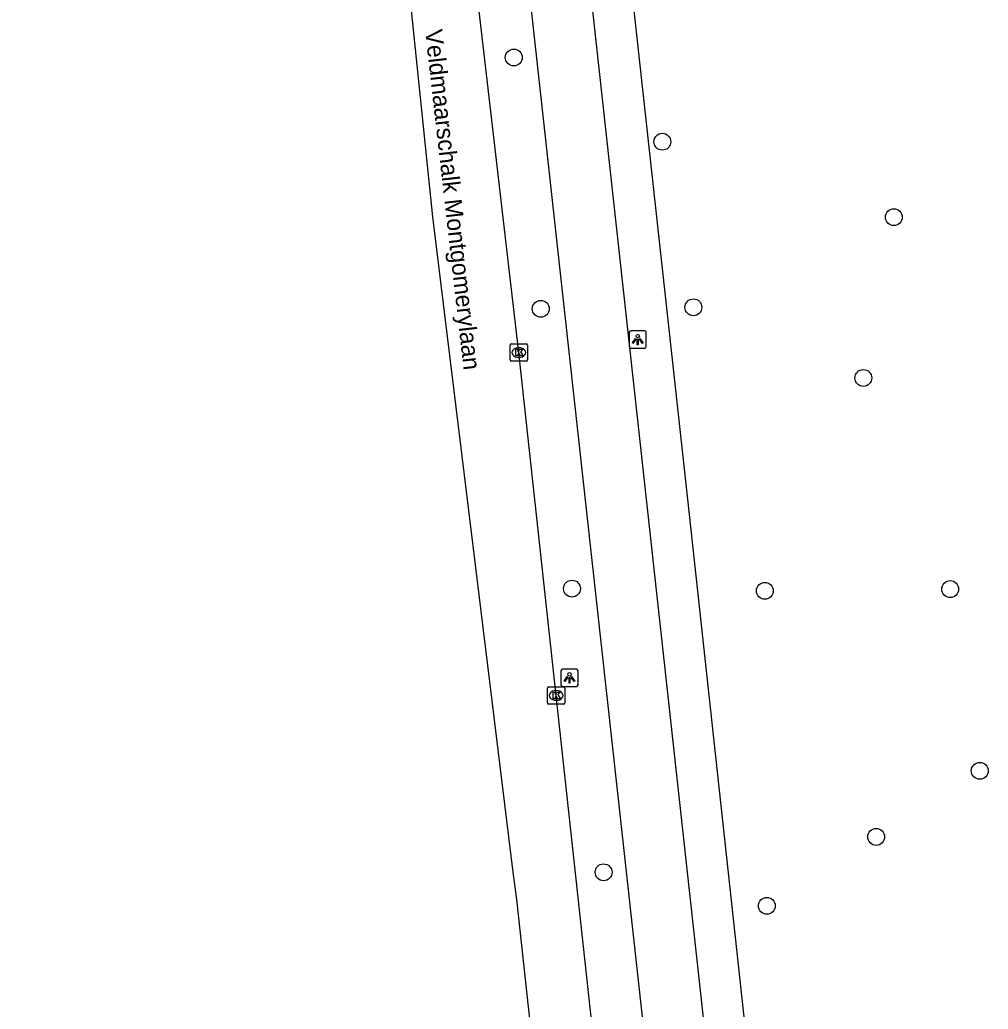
# Model space of a CAD drawing. Extents: x 161253 to 161848, y 384872 to 385383.
# Drawn here: x 161266 to 161322.1, y 384938.3 to 384995.7 of the extents above; entities that cross this region are included whole.
import ezdxf

# ---------------------------------------------------------------- set-up
doc = ezdxf.new("R2010")
doc.units = 0
for name, color, linetype in [('IMGEO_Boom', 7, 'Continuous'), ('IMGEO_Fietspad_gesloten', 7, 'Continuous'), ('IMGEO_Kolk', 7, 'Continuous'), ('IMGEO_Lichtpunt', 7, 'Continuous'), ('IMGEO_Openbare_ruimte_label', 7, 'Continuous'), ('IMGEO_OVBaan_gesloten', 7, 'Continuous'), ('IMGEO_Voetpad_open', 7, 'Continuous')]:
    doc.layers.add(name, color=color, linetype=linetype)

msp = doc.modelspace()

# ---------------------------------------------------------------- linework, layer by layer
at = {"layer": 'IMGEO_Boom'}
for centre in [(161294.607, 384993.498), (161303.217, 384988.619), (161316.632, 384984.247), (161296.171, 384978.931), (161305.015, 384979.023), (161314.862, 384974.927), (161297.98, 384962.719), (161319.896, 384962.694), (161309.152, 384962.595), (161321.608, 384952.16), (161315.604, 384948.334), (161299.814, 384946.281), (161309.27, 384944.341)]:
    msp.add_circle(centre, 0.489, dxfattribs=at)
at = {"layer": 'IMGEO_Fietspad_gesloten'}
for points in [[(161304.405, 384916.554), (161304.284, 384917.771), (161304.157, 384919.005), (161298.845, 384967.161), (161292.634, 385023.456), (161286.649, 385075.675), (161279.435, 385144.415), (161273.278, 385201.438), (161272.519, 385207.639), (161271.091, 385227.08), (161270.412, 385243.981), (161269.728, 385255.799), (161268.918, 385265.585), (161266.954, 385291.9), (161266.061, 385304.636), (161265.987, 385305.638)], [(161296.601, 385019.596), (161302.317, 384967.561), (161307.68, 384918.693), (161307.877, 384916.52)]]:
    msp.add_lwpolyline(points, dxfattribs=at)
at = {"layer": 'IMGEO_Kolk'}
for p, q in [((161294.475, 384976.902), (161295.327, 384976.902)), ((161294.4, 384975.976), (161294.4, 384976.828)), ((161294.888, 384976.682), (161294.913, 384976.682)), ((161295.401, 384976.828), (161295.401, 384975.976)), ((161295.327, 384975.902), (161294.475, 384975.902)), ((161294.911, 384976.122), (161294.886, 384976.122)), ((161296.565, 384956.103), (161296.565, 384956.955)), ((161296.64, 384957.029), (161297.492, 384957.029)), ((161297.053, 384956.809), (161297.078, 384956.809)), ((161297.566, 384956.955), (161297.566, 384956.103)), ((161297.076, 384956.249), (161297.051, 384956.249)), ((161297.492, 384956.029), (161296.64, 384956.029))]:
    msp.add_line(p, q, dxfattribs=at)
for points in [[(161294.475, 384976.902), (161295.327, 384976.902)], [(161294.4, 384975.976), (161294.4, 384976.828)], [(161294.721, 384976.602), (161294.844, 384976.602), (161294.844, 384976.451), (161294.974, 384976.602), (161295.138, 384976.602), (161294.992, 384976.451), (161295.145, 384976.202), (161294.993, 384976.202), (161294.908, 384976.366), (161294.844, 384976.299), (161294.844, 384976.202), (161294.721, 384976.202), (161294.721, 384976.602)], [(161295.401, 384976.828), (161295.401, 384975.976)], [(161295.327, 384975.902), (161294.475, 384975.902)], [(161296.565, 384956.103), (161296.565, 384956.955)], [(161296.64, 384957.029), (161297.492, 384957.029)], [(161297.566, 384956.955), (161297.566, 384956.103)], [(161296.886, 384956.729), (161297.009, 384956.729), (161297.009, 384956.578), (161297.139, 384956.729), (161297.303, 384956.729), (161297.157, 384956.578), (161297.31, 384956.329), (161297.158, 384956.329), (161297.073, 384956.493), (161297.009, 384956.426), (161297.009, 384956.329), (161296.886, 384956.329), (161296.886, 384956.729)], [(161297.492, 384956.029), (161296.64, 384956.029)]]:
    msp.add_lwpolyline(points, dxfattribs=at)
for centre, start, end in [((161294.477, 384976.826), 91.55205, 178.44795), ((161294.477, 384976.826), 91.55205, 178.44795), ((161295.325, 384976.826), 1.55205, 88.44795), ((161295.325, 384976.826), 1.55205, 88.44795), ((161294.477, 384975.978), 181.55205, 268.44795), ((161294.477, 384975.978), 181.55205, 268.44795), ((161295.325, 384975.978), 271.55205, 358.44795), ((161295.325, 384975.978), 271.55205, 358.44795), ((161296.642, 384956.953), 91.55205, 178.44795), ((161296.642, 384956.953), 91.55205, 178.44795), ((161297.49, 384956.953), 1.55205, 88.44795), ((161297.49, 384956.953), 1.55205, 88.44795), ((161296.642, 384956.105), 181.55205, 268.44795), ((161296.642, 384956.105), 181.55205, 268.44795), ((161297.49, 384956.105), 271.55205, 358.44795), ((161297.49, 384956.105), 271.55205, 358.44795)]:
    msp.add_arc(centre, 0.0765, start, end, dxfattribs=at)
for centre, major_axis, ratio, start_param, end_param in [((161294.887, 384976.402), (-0.387, 0.002), 0.722429, 4.712389, 7.853982), ((161294.912, 384976.402), (-0.39, 0.002), 0.717154, 1.570796, 4.712389), ((161297.052, 384956.529), (-0.387, 0.002), 0.722429, 4.712389, 7.853982), ((161297.077, 384956.529), (-0.39, 0.002), 0.717154, 1.570796, 4.712389)]:
    msp.add_ellipse(centre, major_axis=major_axis, ratio=ratio, start_param=start_param, end_param=end_param, dxfattribs=at)
at = {"layer": 'IMGEO_Lichtpunt'}
for p, q in [((161301.291, 384977.557), (161301.291, 384976.75)), ((161301.291, 384977.557), (161301.291, 384976.75)), ((161302.193, 384977.652), (161301.385, 384977.652)), ((161302.193, 384977.652), (161301.385, 384977.652)), ((161302.287, 384976.75), (161302.287, 384977.557)), ((161302.287, 384976.75), (161302.287, 384977.557)), ((161301.385, 384976.656), (161302.193, 384976.656)), ((161301.385, 384976.656), (161302.193, 384976.656)), ((161297.337, 384957.957), (161297.337, 384957.15)), ((161297.337, 384957.957), (161297.337, 384957.15)), ((161298.239, 384958.052), (161297.431, 384958.052)), ((161298.239, 384958.052), (161297.431, 384958.052)), ((161298.333, 384957.15), (161298.333, 384957.957)), ((161298.333, 384957.15), (161298.333, 384957.957)), ((161297.431, 384957.056), (161298.239, 384957.056)), ((161297.431, 384957.056), (161298.239, 384957.056))]:
    msp.add_line(p, q, dxfattribs=at)
for points in [[(161301.665, 384977.221), (161301.704, 384977.193), (161301.516, 384976.931), (161301.478, 384976.958), (161301.665, 384977.221)], [(161301.767, 384977.173), (161301.814, 384977.173), (161301.814, 384976.851), (161301.767, 384976.851), (161301.767, 384977.173)], [(161301.877, 384977.193), (161301.915, 384977.22), (161302.102, 384976.958), (161302.063, 384976.93), (161301.877, 384977.193)], [(161297.711, 384957.621), (161297.75, 384957.593), (161297.562, 384957.331), (161297.524, 384957.358), (161297.711, 384957.621)], [(161297.813, 384957.573), (161297.86, 384957.573), (161297.86, 384957.251), (161297.813, 384957.251), (161297.813, 384957.573)], [(161297.923, 384957.593), (161297.961, 384957.62), (161298.148, 384957.358), (161298.109, 384957.33), (161297.923, 384957.593)]]:
    msp.add_lwpolyline(points, dxfattribs=at)
for centre in [(161301.79, 384977.355), (161297.836, 384957.755)]:
    msp.add_circle(centre, 0.0994, dxfattribs=at)
for centre, start, end in [((161301.385, 384977.557), 90, 180), ((161301.385, 384977.557), 90, 180), ((161302.193, 384977.557), 0, 90), ((161302.193, 384977.557), 0, 90), ((161301.385, 384976.75), 180, 270), ((161301.385, 384976.75), 180, 270), ((161302.193, 384976.75), 270, 0), ((161302.193, 384976.75), 270, 360), ((161297.431, 384957.957), 90, 180), ((161297.431, 384957.957), 90, 180), ((161298.239, 384957.957), 0, 90), ((161298.239, 384957.957), 0, 90), ((161297.431, 384957.15), 180, 270), ((161297.431, 384957.15), 180, 270), ((161298.239, 384957.15), 270, 0), ((161298.239, 384957.15), 270, 360)]:
    msp.add_arc(centre, 0.0946, start, end, dxfattribs=at)
at = {"layer": 'IMGEO_OVBaan_gesloten'}
for points in [[(161301.048, 384920.049), (161299.154, 384937.372), (161297.066, 384956.529), (161294.901, 384976.402), (161290.772, 385012.005), (161288.02, 385037.301), (161285.879, 385056.617), (161283.784, 385075.774), (161276.441, 385144.086)], [(161297.553, 384919.307), (161294.791, 384944.716), (161294.575, 384946.289), (161289.927, 384984.269), (161281.959, 385061.27), (161278.495, 385092.054), (161272.888, 385143.697)]]:
    msp.add_lwpolyline(points, dxfattribs=at)
at = {"layer": 'IMGEO_Voetpad_open'}
msp.add_lwpolyline([(161310.226, 384917.077), (161307.552, 384941.643), (161304.674, 384968.077), (161299.534, 385014.89)], dxfattribs=at)

# ---------------------------------------------------------------- texts
at = {"layer": 'IMGEO_Openbare_ruimte_label'}
msp.add_text('Veldmaarschalk Montgomerylaan', height=1, rotation=276.48566, dxfattribs=at).set_placement((161289.467, 384995.066))

doc.saveas('drawing.dxf')
